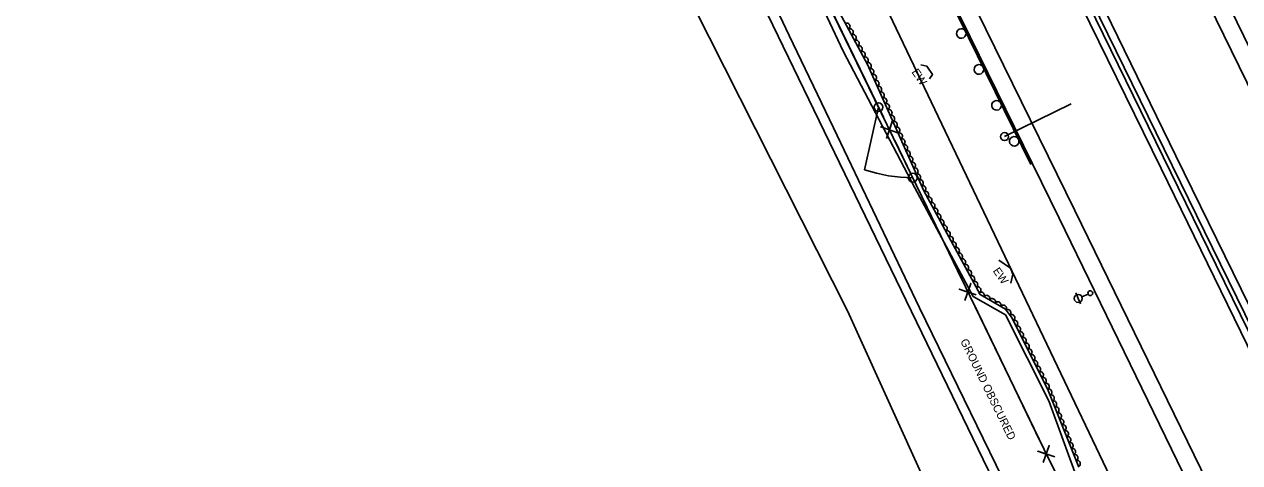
# Model space of a CAD drawing. Extents: x 1746719 to 1766531, y 631721 to 662391.
# Drawn here: x 1762557 to 1763317, y 635506 to 635779 of the extents above; entities that cross this region are included whole.
import ezdxf

# ---------------------------------------------------------------- set-up
doc = ezdxf.new("R2010")
doc.units = 0
for name, color, linetype in [('SURVEY - AERIAL SURVEY - Photo Control - Points - Elevations', 7, 'Continuous'), ('SURVEY - AERIAL SURVEY - Photo Control - Points - Locators', 7, 'Continuous'), ('SURVEY - AERIAL SURVEY - Photo Control - Points - Numbers', 7, 'Continuous'), ('SURVEY - AERIAL SURVEY - Photo Control with Text', 7, 'Continuous'), ('SURVEY - CENTERLINE - Existing Roads - Development', 7, 'Continuous'), ('SURVEY - CENTERLINE - Existing Roads Curve Text', 7, 'Continuous'), ('SURVEY - CENTERLINE - Existing Roads Text', 7, 'Continuous'), ('SURVEY - CENTERLINE - Preliminary - Development', 7, 'Continuous'), ('SURVEY - CONTROL - Grid', 7, 'Continuous'), ('SURVEY - CONTROL - Points - Locators', 7, 'Continuous')]:
    doc.layers.add(name, color=color, linetype=linetype)

msp = doc.modelspace()

# ---------------------------------------------------------------- linework, layer by layer
at = {"layer": 'SURVEY - AERIAL SURVEY - Photo Control - Points - Elevations'}
for points in [[(1763695, 634978.85), (1763630.44, 635111.43), (1763562.79, 635249.68), (1763491.57, 635394.79), (1763417.31, 635546.47), (1763330.49, 635723.75), (1763254.01, 635880.59), (1763177.55, 636036.83), (1763112.8, 636168.96), (1763033.11, 636332.35), (1762965.6, 636470.32), (1762837.37, 636731.67)], [(1763704.89, 634983.66), (1763640.33, 635116.26), (1763572.67, 635254.52), (1763501.45, 635399.63), (1763427.19, 635551.31), (1763340.37, 635728.58), (1763263.89, 635885.41), (1763187.43, 636041.67), (1763122.68, 636173.79), (1763042.99, 636337.18), (1762975.48, 636475.16), (1762847.24, 636736.51)], [(1763641.05, 634952.58), (1763576.52, 635085.11), (1763508.91, 635223.28), (1763437.7, 635368.38), (1763363.42, 635520.08), (1763276.58, 635697.4), (1763200.09, 635854.25), (1763123.66, 636010.44), (1763058.89, 636142.6), (1762979.2, 636306.01), (1762911.72, 636443.92), (1762783.5, 636705.24)], [(1762773.06, 636698.72), (1762814.67, 636613.42), (1762883.84, 636472.89), (1762954.11, 636329.07), (1763023.11, 636188.11), (1763074.26, 636083.06), (1763161.07, 635905.77), (1763211.77, 635802.95), (1763267.45, 635689.5), (1763370.88, 635477.29), (1763451.14, 635313.44)], [(1762719.13, 636672.41), (1762760.79, 636587.02), (1762829.97, 636446.47), (1762900.21, 636302.71), (1762969.19, 636161.79), (1763020.34, 636056.74), (1763107.22, 635879.31), (1763157.93, 635776.46), (1763213.56, 635663.14), (1763316.97, 635450.95), (1763397.25, 635287.05)], [(1762709.25, 636667.59), (1762750.92, 636582.18), (1762820.1, 636441.63), (1762890.33, 636297.87), (1762959.31, 636156.96), (1763010.46, 636051.91), (1763097.34, 635874.45), (1763148.06, 635771.61), (1763203.67, 635658.31), (1763307.08, 635446.12), (1763387.38, 635282.21)], [(1763135.75, 635458.81), (1763071.54, 635600.61), (1762937.1, 635866.44), (1762877.65, 635988.32), (1762874.88, 635992.15), (1762861.18, 636009.45), (1762846.27, 636025.73), (1762830.25, 636040.9), (1762813.18, 636054.88), (1762795.17, 636067.6), (1762720.15, 636117.9), (1762715.68, 636121.48), (1762700.95, 636134.6), (1762687.32, 636148.86), (1762674.91, 636164.18), (1762663.78, 636180.45), (1762654, 636197.57), (1762651.08, 636203.49), (1762639.92, 636224.16), (1762627.49, 636244.06), (1762613.86, 636263.12), (1762599.11, 636281.23), (1762576.28, 636314.43), (1762557.07, 636346.83)], [(1762653.05, 636292.18), (1762660.8, 636270.32), (1762669.98, 636248.99), (1762679.85, 636229.52), (1762692.79, 636209.19), (1762707.03, 636189.76), (1762722.52, 636171.32), (1762731.97, 636161.2), (1762759.23, 636140.17), (1762787.33, 636120.36), (1762788.93, 636119.29), (1762851.78, 636072.4), (1762866.68, 636059.74), (1762880.5, 636045.91), (1762893.15, 636030.99), (1762904.53, 636015.09), (1762914.57, 635998.31), (1762920.21, 635987.3), (1763021.68, 635785.45), (1763162.71, 635494.4)]]:
    msp.add_lwpolyline(points, dxfattribs=at)
at = {"layer": 'SURVEY - AERIAL SURVEY - Photo Control - Points - Locators'}
for points in [[(1763204.15, 635422.43), (1763116.49, 635602.37), (1763062.75, 635714.91), (1763035.04, 635772.4), (1762997.24, 635851.96), (1762955.69, 635939.33), (1762913.53, 636023.45), (1762845.39, 636155.37), (1762784.04, 636274.28), (1762742.24, 636365.28), (1762694.9, 636468.77), (1762629.15, 636613.34), (1762624.36, 636623.35), (1762686.72, 636660.03)], [(1762848.83, 636297.5), (1762876.64, 636247.08), (1762866.05, 636243.32), (1762875.87, 636210.11), (1762884.77, 636186.9), (1762887.04, 636153.05), (1762890.08, 636134.45), (1762910.47, 636095.39), (1762928.17, 636055.34), (1762955.26, 635996.85), (1762985.88, 635935.59), (1763019.08, 635859.66), (1763038.76, 635826.6), (1763068.71, 635762.7), (1763113.6, 635677.31), (1763150.03, 635609.52), (1763170.12, 635598.05), (1763197.18, 635544.24), (1763216.04, 635492.82)]]:
    msp.add_lwpolyline(points, dxfattribs=at)
at = {"layer": 'SURVEY - AERIAL SURVEY - Photo Control - Points - Numbers'}
for points in [[(1763635.49, 634947.88), (1763550.57, 635121.13), (1763412.96, 635402), (1763296.92, 635639.14), (1763179.78, 635878.6), (1763016.73, 636211.43), (1762900.31, 636449.87), (1762810.07, 636633.97), (1762777.65, 636700.23)], [(1762780.33, 636702.09), (1762833.11, 636593.25), (1762910.17, 636436.51), (1763005.6, 636241.46), (1763118.37, 636010.26), (1763219.08, 635804.06), (1763329.74, 635578.22), (1763441.15, 635350.94), (1763538.42, 635152.66), (1763637.77, 634949.46)], [(1762754.81, 636572), (1762819.2, 636441.19), (1762889.43, 636297.43), (1762958.41, 636156.52), (1763009.56, 636051.47), (1763096.45, 635874.01), (1763147.16, 635771.16), (1763186.04, 635691.97)], [(1763143.23, 635779.13), (1763147.16, 635771.16), (1763147.3, 635770.88)], [(1763148.71, 635768), (1763150.78, 635763.78)], [(1763150.78, 635763.78), (1763152.85, 635759.57)], [(1763154.27, 635756.69), (1763158.32, 635748.43)], [(1763159.73, 635745.56), (1763161.8, 635741.34)], [(1763161.8, 635741.34), (1763163.87, 635737.12)], [(1763165.28, 635734.25), (1763169.33, 635725.99)], [(1763170.75, 635723.12), (1763172.82, 635718.9)], [(1763172.82, 635718.9), (1763174.89, 635714.68)], [(1763176.3, 635711.81), (1763180.35, 635703.55)], [(1763181.76, 635700.68), (1763183.83, 635696.46)], [(1763183.83, 635696.46), (1763185.9, 635692.24)]]:
    msp.add_lwpolyline(points, dxfattribs=at)
for centre, start, end in [((1763142.56, 635773.72), 139.5166, 139.50261), ((1763153.58, 635751.28), 139.41445, 139.40046), ((1763164.6, 635728.84), 139.41445, 139.40046), ((1763175.61, 635706.4), 139.41445, 139.40046)]:
    msp.add_arc(centre, 3, start, end, dxfattribs=at)
at = {"layer": 'SURVEY - AERIAL SURVEY - Photo Control with Text'}
msp.add_lwpolyline([(1762856.61, 636295.22), (1762881.67, 636249.02), (1762872.94, 636235.27), (1762882.07, 636200.39), (1762893.62, 636164.11), (1762897.96, 636130.75), (1762932.63, 636062.87), (1762974.87, 635972.06), (1763024.57, 635860.31), (1763060.63, 635797.79), (1763084.04, 635754.29), (1763119.06, 635675.51), (1763154.39, 635610.69), (1763170.08, 635601.49), (1763174.25, 635596.03), (1763196.88, 635550.7), (1763215.92, 635502.93)], dxfattribs=at)
for centre, major_axis in [((1763071.15, 635778.24), (0.95, -1.76)), ((1763073.05, 635774.72), (0.95, -1.76)), ((1763074.94, 635771.19), (0.95, -1.76)), ((1763076.84, 635767.67), (0.95, -1.76)), ((1763078.73, 635764.15), (0.95, -1.76)), ((1763080.63, 635760.63), (0.95, -1.76)), ((1763082.52, 635757.1), (0.95, -1.76)), ((1763084.37, 635753.56), (0.81, -1.83)), ((1763085.99, 635749.9), (0.81, -1.83)), ((1763087.62, 635746.25), (0.81, -1.83)), ((1763089.24, 635742.59), (0.81, -1.83)), ((1763090.87, 635738.94), (0.81, -1.83)), ((1763092.49, 635735.28), (0.81, -1.83)), ((1763094.12, 635731.63), (0.81, -1.83)), ((1763095.74, 635727.97), (0.81, -1.83)), ((1763097.37, 635724.32), (0.81, -1.83)), ((1763098.99, 635720.66), (0.81, -1.83)), ((1763100.62, 635717.01), (0.81, -1.83)), ((1763102.24, 635713.35), (0.81, -1.83)), ((1763103.87, 635709.7), (0.81, -1.83)), ((1763105.49, 635706.04), (0.81, -1.83)), ((1763107.12, 635702.39), (0.81, -1.83)), ((1763108.74, 635698.73), (0.81, -1.83)), ((1763110.37, 635695.08), (0.81, -1.83)), ((1763111.99, 635691.42), (0.81, -1.83)), ((1763113.62, 635687.77), (0.81, -1.83)), ((1763115.24, 635684.11), (0.81, -1.83)), ((1763116.87, 635680.46), (0.81, -1.83)), ((1763118.49, 635676.8), (0.81, -1.83)), ((1763120.3, 635673.24), (0.96, -1.76)), ((1763122.22, 635669.73), (0.96, -1.76)), ((1763124.13, 635666.21), (0.96, -1.76)), ((1763126.05, 635662.7), (0.96, -1.76)), ((1763127.96, 635659.19), (0.96, -1.76)), ((1763129.87, 635655.68), (0.96, -1.76)), ((1763131.79, 635652.16), (0.96, -1.76)), ((1763133.7, 635648.65), (0.96, -1.76)), ((1763135.62, 635645.14), (0.96, -1.76)), ((1763137.53, 635641.63), (0.96, -1.76)), ((1763139.45, 635638.12), (0.96, -1.76)), ((1763141.36, 635634.6), (0.96, -1.76)), ((1763143.27, 635631.09), (0.96, -1.76)), ((1763145.19, 635627.58), (0.96, -1.76)), ((1763147.1, 635624.07), (0.96, -1.76)), ((1763149.02, 635620.55), (0.96, -1.76)), ((1763150.93, 635617.04), (0.96, -1.76)), ((1763152.84, 635613.53), (0.96, -1.76)), ((1763155.05, 635610.3), (1.73, -1.01)), ((1763158.5, 635608.28), (1.73, -1.01)), ((1763161.95, 635606.26), (1.73, -1.01)), ((1763165.41, 635604.23), (1.73, -1.01)), ((1763168.86, 635602.21), (1.73, -1.01)), ((1763171.65, 635599.44), (1.21, -1.59)), ((1763174.08, 635596.27), (1.21, -1.59)), ((1763175.91, 635592.72), (0.89, -1.79)), ((1763177.7, 635589.14), (0.89, -1.79)), ((1763179.48, 635585.56), (0.89, -1.79)), ((1763181.27, 635581.98), (0.89, -1.79)), ((1763183.06, 635578.4), (0.89, -1.79)), ((1763184.84, 635574.82), (0.89, -1.79)), ((1763186.63, 635571.24), (0.89, -1.79)), ((1763188.42, 635567.66), (0.89, -1.79)), ((1763190.2, 635564.08), (0.89, -1.79)), ((1763191.99, 635560.51), (0.89, -1.79)), ((1763193.77, 635556.93), (0.89, -1.79)), ((1763195.56, 635553.35), (0.89, -1.79)), ((1763197.27, 635549.73), (0.74, -1.86)), ((1763198.75, 635546.02), (0.74, -1.86)), ((1763200.23, 635542.3), (0.74, -1.86)), ((1763201.71, 635538.58), (0.74, -1.86)), ((1763203.19, 635534.87), (0.74, -1.86)), ((1763204.67, 635531.15), (0.74, -1.86)), ((1763206.15, 635527.44), (0.74, -1.86)), ((1763207.63, 635523.72), (0.74, -1.86)), ((1763209.11, 635520.01), (0.74, -1.86)), ((1763210.59, 635516.29), (0.74, -1.86)), ((1763212.07, 635512.57), (0.74, -1.86)), ((1763213.55, 635508.86), (0.74, -1.86)), ((1763215.04, 635505.14), (0.74, -1.86))]:
    msp.add_ellipse(centre, major_axis=major_axis, ratio=0.940188, start_param=0, end_param=3.141593, dxfattribs=at)
at = {"layer": 'SURVEY - CENTERLINE - Existing Roads - Development'}
for p, q in [((1763215.61, 635608.25), (1763214.1, 635611.68)), ((1763215.61, 635608.25), (1763217.12, 635604.82)), ((1763221.79, 635610.97), (1763217.9, 635609.26))]:
    msp.add_line(p, q, dxfattribs=at)
for centre, radius in [((1763215.61, 635608.25), 2.5), ((1763223.16, 635611.57), 1.5)]:
    msp.add_circle(centre, radius, dxfattribs=at)
at = {"layer": 'SURVEY - CENTERLINE - Existing Roads Curve Text'}
msp.add_line((1763090.83, 635727.69), (1763082.15, 635688.64), dxfattribs=at)
for points in [[(1762923.24, 636069.27), (1762957.11, 636000.16), (1763028.37, 635856.25), (1763111.26, 635685.64), (1763194.35, 635513.86), (1763262.7, 635375.98), (1763309.84, 635279.41), (1763375.45, 635145.07), (1763450.62, 634988.03), (1763508.77, 634868.73)], [(1763051.77, 635808.08), (1763072.05, 635766.35)], [(1763072.05, 635766.35), (1763093.9, 635721.38)], [(1763102.91, 635711.75), (1763092.27, 635715.36), (1763097.61, 635713.51), (1763099.46, 635718.85), (1763095.72, 635708.25)], [(1763100.94, 635706.9), (1763111.26, 635685.64), (1763121.18, 635665.14)], [(1763121.18, 635665.14), (1763142.95, 635620.13)], [(1763151.94, 635610.49), (1763141.3, 635614.11), (1763146.65, 635612.26), (1763148.51, 635617.6), (1763144.74, 635607)], [(1763149.96, 635605.64), (1763170.16, 635563.87)], [(1763170.16, 635563.87), (1763191.93, 635518.86)], [(1763200.97, 635509.28), (1763190.3, 635512.8), (1763195.66, 635510.99), (1763197.47, 635516.35), (1763193.81, 635505.72)]]:
    msp.add_lwpolyline(points, dxfattribs=at)
for centre in [(1763090.83, 635727.69), (1763112.22, 635683.65)]:
    msp.add_circle(centre, 2.76, dxfattribs=at)
msp.add_arc((1763111.97, 635775.04), 91.4, 250.96035, 270.15927, dxfattribs=at)
at = {"layer": 'SURVEY - CENTERLINE - Existing Roads Text'}
for points in [[(1763122.75, 635745.37), (1763124.56, 635748.22), (1763121.06, 635753.28), (1763117.24, 635754.24)], [(1763173.49, 635617.77), (1763174.83, 635623.41), (1763173.33, 635627.21), (1763166.11, 635632.11)]]:
    msp.add_lwpolyline(points, dxfattribs=at)
at = {"layer": 'SURVEY - CONTROL - Grid'}
for p, q in [((1763169.57, 635709.32), (1763211.15, 635729.71)), ((1763169.56, 635709.31), (1763169.56, 635709.31)), ((1763169.56, 635709.31), (1763169.56, 635709.31))]:
    msp.add_line(p, q, dxfattribs=at)
msp.add_circle((1763169.57, 635709.32), 2.5, dxfattribs=at)
msp.add_circle((1763169.57, 635709.32), 2.5, dxfattribs=at)
at = {"layer": 'SURVEY - CONTROL - Points - Locators'}
msp.add_lwpolyline([(1762882.93, 636235.43), (1763301.15, 635359.33), (1763310.01, 635338.15), (1763312.56, 635307.31), (1763308.38, 635285.24), (1763243.49, 635159.25)], dxfattribs=at)

# ---------------------------------------------------------------- texts
at = {"layer": 'SURVEY - AERIAL SURVEY - Photo Control - Points - Locators'}
msp.add_text('GROUND OBSCURED', height=5, rotation=296.14457, dxfattribs=at).set_placement((1763141.81, 635581.61))
at = {"layer": 'SURVEY - CENTERLINE - Preliminary - Development'}
for rotation, p in [(304.63735, (1763111.24, 635749.64)), (304.64037, (1763162.07, 635625.44))]:
    msp.add_text('EW', height=5, rotation=rotation, dxfattribs=at).set_placement(p)

doc.saveas('drawing.dxf')
